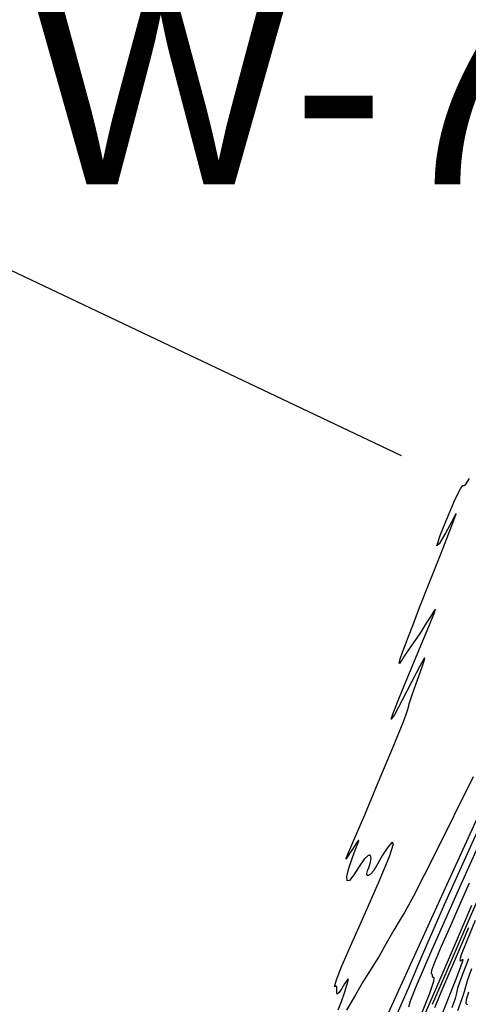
# Model space of a CAD drawing. Extents: x 3249832 to 3255657, y 13789405 to 13793316.
# Tile 608 of 656: x 3251924 to 3251969, y 13792216 to 13792315. Entities that reach past the tile are written whole.
import ezdxf

# ---------------------------------------------------------------- set-up
doc = ezdxf.new("R2010")
doc.units = 0
doc.header["$LTSCALE"] = 100
doc.header["$MEASUREMENT"] = 0
doc.linetypes.add('DASHED', pattern=[0.75, 0.5, -0.25])
for name, color, linetype in [('GRATIO_03231_CON', 1, 'CONTINUOUS'), ('GRATIO_0323_ICON', 1, 'CONTINUOUS'), ('PLAN', 7, 'CONTINUOUS'), ('TARGETS_EAST', 7, 'CONTINUOUS'), ('TARGETS_WEST', 7, 'CONTINUOUS')]:
    doc.layers.add(name, color=color, linetype=linetype)
doc.styles.get("Standard").update_dxf_attribs({"font": 'arial.ttf'})

# ---------------------------------------------------------------- blocks, each defined once
blk = doc.blocks.new('Gratio_032316_contours')
at = {"layer": 'GRATIO_03231_CON', "color": 1, "linetype": 'Continuous', "flags": 128}
for points in [[(3252008.407, 13792315.949), (3252006.051, 13792311.262), (3252003.146, 13792305.387), (3252000.558, 13792300.158), (3251998.849, 13792296.773), (3251997.385, 13792293.886), (3251995.23, 13792289.517), (3251991.793, 13792282.412), (3251987.855, 13792274.215), (3251984.543, 13792267.3), (3251982.551, 13792263.115), (3251980.838, 13792259.425), (3251977.931, 13792253.07), (3251972.855, 13792241.967), (3251966.62, 13792228.337), (3251960.734, 13792215.476)], [(3251969.758, 13792233.847), (3251966.468, 13792226.593), (3251964.693, 13792222.568), (3251963.786, 13792220.394), (3251962.745, 13792217.939), (3251960.864, 13792213.693)], [(3251971.512, 13792236.096), (3251968.011, 13792228.325), (3251965.072, 13792221.741), (3251963.498, 13792218.092), (3251962.939, 13792216.645), (3251962.758, 13792216.048)], [(3251968.861, 13792228.48), (3251967.961, 13792226.438), (3251966.966, 13792224.206), (3251966.039, 13792222.116), (3251965.366, 13792220.537), (3251965.072, 13792219.722), (3251965.044, 13792219.454), (3251965.11, 13792219.398), (3251965.138, 13792219.29), (3251965.148, 13792219.148), (3251965.201, 13792219.058), (3251965.308, 13792219.015), (3251965.277, 13792218.632), (3251964.869, 13792217.429), (3251963.928, 13792215.102)], [(3251970.187, 13792227.947), (3251968.283, 13792223.551), (3251966.606, 13792219.689), (3251965.144, 13792216.324)], [(3251968.794, 13792223.992), (3251967.338, 13792220.634), (3251966.178, 13792217.924), (3251965.375, 13792215.981)], [(3251969.457, 13792224.744), (3251968.539, 13792222.547), (3251968.061, 13792221.301), (3251967.914, 13792220.78), (3251967.953, 13792220.681), (3251968.049, 13792220.735), (3251968.146, 13792220.815), (3251968.204, 13792220.824), (3251968.204, 13792220.824), (3251968.176, 13792220.648), (3251967.983, 13792220.09), (3251967.536, 13792218.937), (3251966.806, 13792217.106), (3251965.995, 13792215.056)], [(3251968.768, 13792220.892), (3251968.037, 13792218.991), (3251967.694, 13792217.964), (3251967.579, 13792217.464), (3251967.444, 13792216.94), (3251967.11, 13792215.994)], [(3251968.79, 13792217.548), (3251968.543, 13792216.789), (3251968.497, 13792216.475), (3251968.549, 13792216.396), (3251968.611, 13792216.373), (3251968.66, 13792216.349), (3251968.69, 13792216.296)]]:
    blk.add_lwpolyline(points, dxfattribs=at)
at = {"layer": 'GRATIO_03231_CON', "color": 5, "linetype": 'Continuous', "flags": 128}
for points in [[(3251955.722, 13792215.785), (3251956.046, 13792216.64), (3251956.356, 13792217.503), (3251956.6, 13792218.245), (3251956.732, 13792218.736), (3251956.721, 13792218.883), (3251956.585, 13792218.736), (3251956.358, 13792218.385), (3251956.08, 13792217.93), (3251955.815, 13792217.534), (3251955.636, 13792217.369), (3251955.588, 13792217.54), (3251955.606, 13792217.875), (3251955.599, 13792218.13), (3251955.507, 13792218.147), (3251955.401, 13792218.096), (3251955.382, 13792218.231), (3251955.556, 13792218.803), (3251956.039, 13792220.04), (3251956.952, 13792222.167), (3251958.318, 13792225.224), (3251959.779, 13792228.506), (3251960.878, 13792231.124), (3251961.279, 13792232.408), (3251961.128, 13792232.575), (3251960.686, 13792232.061), (3251960.181, 13792231.264), (3251959.698, 13792230.422), (3251959.285, 13792229.737), (3251958.98, 13792229.357), (3251958.774, 13792229.226), (3251958.648, 13792229.236), (3251958.589, 13792229.303), (3251958.596, 13792229.446), (3251958.678, 13792229.71), (3251958.825, 13792230.112), (3251958.972, 13792230.571), (3251959.038, 13792230.981), (3251958.958, 13792231.236), (3251958.722, 13792231.234), (3251958.335, 13792230.877), (3251957.822, 13792230.142), (3251957.287, 13792229.308), (3251956.853, 13792228.733), (3251956.622, 13792228.695), (3251956.605, 13792229.151), (3251956.795, 13792229.98), (3251957.155, 13792231.03), (3251957.542, 13792232.031), (3251957.786, 13792232.682), (3251957.767, 13792232.78), (3251957.57, 13792232.504), (3251957.333, 13792232.132), (3251957.16, 13792231.874), (3251957.027, 13792231.684), (3251956.875, 13792231.449), (3251956.677, 13792231.116), (3251956.52, 13792230.869), (3251956.523, 13792230.954), (3251956.791, 13792231.602), (3251957.392, 13792233), (3251958.383, 13792235.322), (3251959.745, 13792238.559), (3251961.158, 13792241.953), (3251962.225, 13792244.561), (3251962.679, 13792245.745), (3251962.758, 13792246.071), (3251962.828, 13792246.411), (3251963.163, 13792247.41), (3251963.663, 13792248.808), (3251964.135, 13792250.119), (3251964.406, 13792250.915), (3251964.371, 13792251.003), (3251963.944, 13792250.246), (3251963.109, 13792248.65), (3251962.134, 13792246.777), (3251961.355, 13792245.329), (3251961.048, 13792244.881), (3251961.233, 13792245.491), (3251961.866, 13792247.09), (3251962.861, 13792249.505), (3251963.961, 13792252.15), (3251964.871, 13792254.337), (3251965.36, 13792255.541), (3251965.471, 13792255.892), (3251965.317, 13792255.684), (3251964.995, 13792255.172), (3251964.554, 13792254.472), (3251964.028, 13792253.662), (3251963.459, 13792252.816), (3251962.902, 13792252.004), (3251962.42, 13792251.293), (3251962.066, 13792250.752), (3251961.862, 13792250.461), (3251961.821, 13792250.501), (3251961.942, 13792250.914), (3251962.176, 13792251.585), (3251962.459, 13792252.357), (3251962.763, 13792253.16), (3251963.193, 13792254.268), (3251963.886, 13792256.04), (3251964.909, 13792258.648), (3251966.027, 13792261.504), (3251966.934, 13792263.829), (3251967.405, 13792265.055), (3251967.545, 13792265.438), (3251967.539, 13792265.443), (3251967.521, 13792265.414), (3251967.41, 13792265.218), (3251967.074, 13792264.601), (3251966.463, 13792263.478), (3251965.856, 13792262.437), (3251965.617, 13792262.233), (3251965.989, 13792263.355), (3251966.732, 13792265.216), (3251967.486, 13792266.961), (3251967.972, 13792267.931), (3251968.221, 13792268.255), (3251968.343, 13792268.261), (3251968.48, 13792268.319), (3251968.894, 13792268.98)], [(3251969.251, 13792239.12), (3251965.416, 13792231.378), (3251963.274, 13792227.153), (3251962.384, 13792225.527), (3251961.944, 13792224.841), (3251961.319, 13792223.78), (3251960.546, 13792222.417), (3251959.829, 13792221.173), (3251959.307, 13792220.334), (3251958.852, 13792219.643), (3251958.273, 13792218.71), (3251957.453, 13792217.294), (3251956.573, 13792215.747)]]:
    blk.add_lwpolyline(points, dxfattribs=at)
at = {"layer": 'GRATIO_0323_ICON', "color": 7, "linetype": 'Continuous', "flags": 128}
for points in [[(3251969.084, 13792226.233), (3251967.45, 13792222.407), (3251965.71, 13792218.372), (3251964.118, 13792214.697)], [(3251969.095, 13792219.902), (3251968.687, 13792218.783), (3251968.479, 13792218.1), (3251968.352, 13792217.596), (3251968.122, 13792216.881), (3251967.671, 13792215.697)]]:
    blk.add_lwpolyline(points, dxfattribs=at)

msp = doc.modelspace()

# ---------------------------------------------------------------- linework, layer by layer
at = {"layer": 'PLAN', "color": 8, "linetype": 'DASHED'}
msp.add_line((3251307.05, 13792582.1), (3252689.96, 13791925.79), dxfattribs=at)

# ---------------------------------------------------------------- block references
at = {"layer": 'TARGETS_EAST'}
msp.add_blockref('Gratio_032316_contours', (0, 0), dxfattribs=at)

# ---------------------------------------------------------------- texts
at = {"layer": 'TARGETS_WEST', "color": 1}
msp.add_text('W-7', height=20, dxfattribs=at).set_placement((3251924.749, 13792298.416))

doc.saveas('drawing.dxf')
